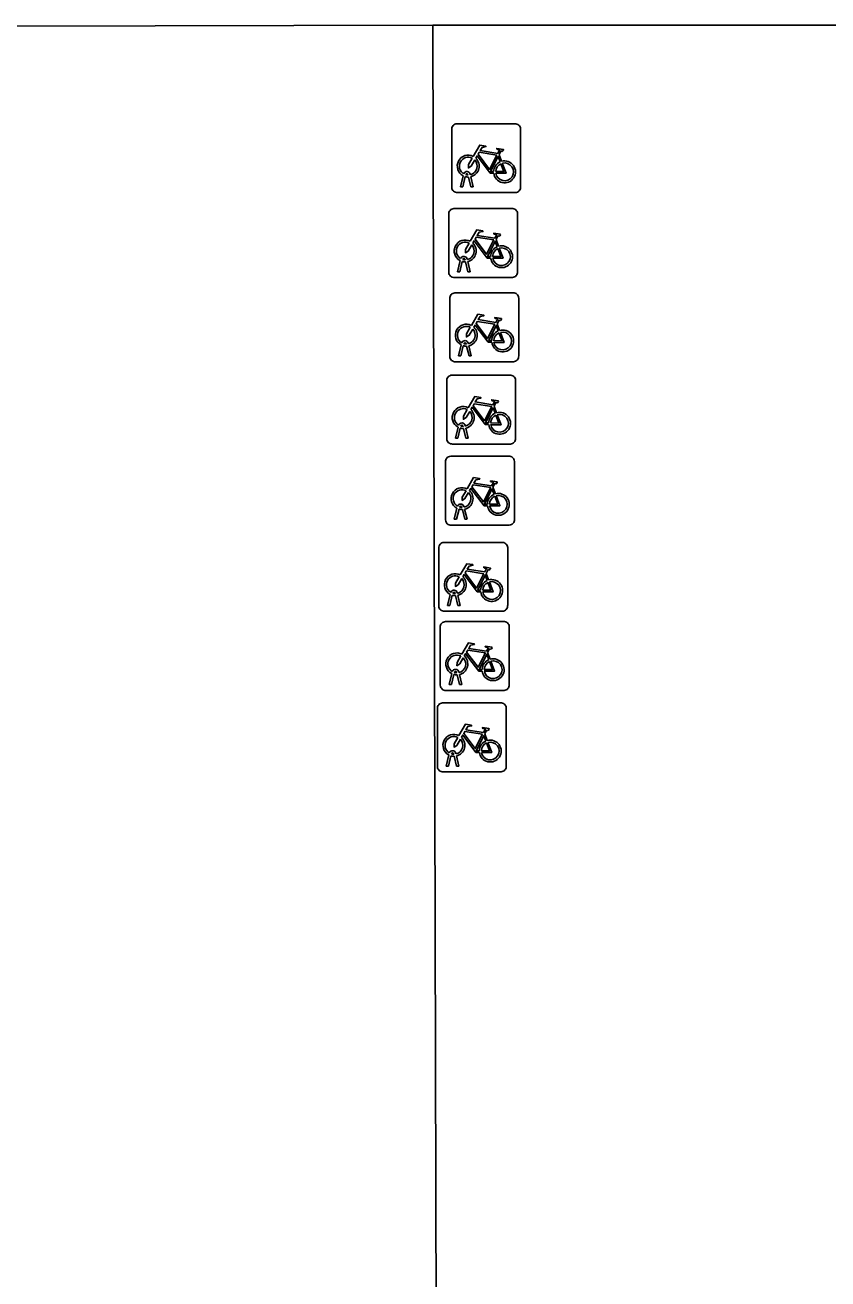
# Model space of a CAD drawing. Extents: x 160732 to 162105, y 387428 to 388479.
# Drawn here: x 161369.55 to 161381.19, y 387881.3 to 387899.5 of the extents above; entities that cross this region are included whole.
import ezdxf

# ---------------------------------------------------------------- set-up
doc = ezdxf.new("R2010")
doc.units = 0
for name, color, linetype in [('IMGEO_Fietsenrek', 7, 'Continuous'), ('IMGEO_Pand', 7, 'Continuous'), ('IMGEO_Voetpad_open', 7, 'Continuous')]:
    doc.layers.add(name, color=color, linetype=linetype)

msp = doc.modelspace()

# ---------------------------------------------------------------- linework, layer by layer
at = {"layer": 'IMGEO_Fietsenrek'}
for p, q in [((161375.737, 387897.145), (161375.737, 387897.986)), ((161375.737, 387897.986), (161375.737, 387897.145)), ((161375.812, 387898.07), (161376.653, 387898.07)), ((161376.653, 387898.07), (161375.812, 387898.07)), ((161376.737, 387897.995), (161376.737, 387897.154)), ((161376.737, 387897.154), (161376.737, 387897.995)), ((161376.424, 387897.619), (161376.46, 387897.524)), ((161375.864, 387897.154), (161375.903, 387897.314)), ((161375.933, 387897.302), (161375.898, 387897.154)), ((161375.975, 387897.326), (161375.974, 387897.33)), ((161376.016, 387897.154), (161375.982, 387897.296)), ((161376.006, 387897.337), (161376.007, 387897.33)), ((161376.014, 387897.3), (161376.049, 387897.154)), ((161376.662, 387897.07), (161375.821, 387897.07)), ((161375.821, 387897.07), (161376.662, 387897.07)), ((161375.898, 387897.154), (161375.864, 387897.154)), ((161376.049, 387897.154), (161376.016, 387897.154)), ((161375.693, 387895.913), (161375.693, 387896.754)), ((161375.693, 387896.754), (161375.693, 387895.913)), ((161375.768, 387896.838), (161376.609, 387896.838)), ((161376.609, 387896.838), (161375.768, 387896.838)), ((161376.693, 387896.763), (161376.693, 387895.922)), ((161376.693, 387895.922), (161376.693, 387896.763)), ((161376.38, 387896.387), (161376.416, 387896.292)), ((161375.82, 387895.922), (161375.859, 387896.082)), ((161375.889, 387896.07), (161375.854, 387895.922)), ((161375.931, 387896.094), (161375.93, 387896.098)), ((161375.972, 387895.922), (161375.938, 387896.064)), ((161375.962, 387896.105), (161375.963, 387896.098)), ((161375.97, 387896.068), (161376.005, 387895.922)), ((161376.618, 387895.838), (161375.777, 387895.838)), ((161375.777, 387895.838), (161376.618, 387895.838)), ((161375.854, 387895.922), (161375.82, 387895.922)), ((161376.005, 387895.922), (161375.972, 387895.922)), ((161375.784, 387895.615), (161376.625, 387895.615)), ((161376.625, 387895.615), (161375.784, 387895.615)), ((161375.709, 387894.69), (161375.709, 387895.531)), ((161375.709, 387895.531), (161375.709, 387894.69)), ((161376.709, 387895.54), (161376.709, 387894.699)), ((161376.709, 387894.699), (161376.709, 387895.54)), ((161376.396, 387895.164), (161376.432, 387895.069)), ((161375.947, 387894.871), (161375.946, 387894.875)), ((161375.978, 387894.882), (161375.979, 387894.875)), ((161375.836, 387894.699), (161375.875, 387894.859)), ((161375.87, 387894.699), (161375.836, 387894.699)), ((161375.905, 387894.847), (161375.87, 387894.699)), ((161375.988, 387894.699), (161375.954, 387894.841)), ((161375.986, 387894.845), (161376.021, 387894.699)), ((161376.021, 387894.699), (161375.988, 387894.699)), ((161376.634, 387894.615), (161375.793, 387894.615)), ((161375.793, 387894.615), (161376.634, 387894.615)), ((161375.664, 387893.495), (161375.664, 387894.336)), ((161375.664, 387894.336), (161375.664, 387893.495)), ((161375.739, 387894.42), (161376.58, 387894.42)), ((161376.58, 387894.42), (161375.739, 387894.42)), ((161376.664, 387894.345), (161376.664, 387893.504)), ((161376.664, 387893.504), (161376.664, 387894.345)), ((161376.351, 387893.969), (161376.387, 387893.874)), ((161375.791, 387893.504), (161375.83, 387893.664)), ((161375.86, 387893.652), (161375.825, 387893.504)), ((161375.902, 387893.676), (161375.901, 387893.68)), ((161375.943, 387893.504), (161375.909, 387893.646)), ((161375.933, 387893.687), (161375.934, 387893.68)), ((161375.941, 387893.65), (161375.976, 387893.504)), ((161376.589, 387893.42), (161375.748, 387893.42)), ((161375.748, 387893.42), (161376.589, 387893.42)), ((161375.825, 387893.504), (161375.791, 387893.504)), ((161375.976, 387893.504), (161375.943, 387893.504)), ((161375.722, 387893.243), (161376.563, 387893.243)), ((161376.563, 387893.243), (161375.722, 387893.243)), ((161375.647, 387892.318), (161375.647, 387893.159)), ((161375.647, 387893.159), (161375.647, 387892.318)), ((161376.647, 387893.168), (161376.647, 387892.327)), ((161376.647, 387892.327), (161376.647, 387893.168)), ((161376.334, 387892.792), (161376.37, 387892.697)), ((161375.916, 387892.51), (161375.917, 387892.503)), ((161375.774, 387892.327), (161375.813, 387892.487)), ((161375.808, 387892.327), (161375.774, 387892.327)), ((161375.843, 387892.475), (161375.808, 387892.327)), ((161375.885, 387892.499), (161375.884, 387892.503)), ((161375.926, 387892.327), (161375.892, 387892.469)), ((161375.924, 387892.473), (161375.959, 387892.327)), ((161375.959, 387892.327), (161375.926, 387892.327)), ((161376.572, 387892.243), (161375.731, 387892.243)), ((161375.731, 387892.243), (161376.572, 387892.243)), ((161375.624, 387891.993), (161376.465, 387891.993)), ((161376.465, 387891.993), (161375.624, 387891.993)), ((161375.549, 387891.068), (161375.549, 387891.909)), ((161375.549, 387891.909), (161375.549, 387891.068)), ((161376.549, 387891.918), (161376.549, 387891.077)), ((161376.549, 387891.077), (161376.549, 387891.918)), ((161376.236, 387891.542), (161376.272, 387891.447)), ((161375.676, 387891.077), (161375.715, 387891.237)), ((161375.787, 387891.249), (161375.786, 387891.253)), ((161375.818, 387891.26), (161375.819, 387891.253)), ((161375.71, 387891.077), (161375.676, 387891.077)), ((161375.745, 387891.225), (161375.71, 387891.077)), ((161375.828, 387891.077), (161375.794, 387891.219)), ((161375.826, 387891.223), (161375.861, 387891.077)), ((161375.861, 387891.077), (161375.828, 387891.077)), ((161376.474, 387890.993), (161375.633, 387890.993)), ((161375.633, 387890.993), (161376.474, 387890.993)), ((161375.571, 387889.918), (161375.571, 387890.759)), ((161375.571, 387890.759), (161375.571, 387889.918)), ((161375.646, 387890.843), (161376.487, 387890.843)), ((161376.487, 387890.843), (161375.646, 387890.843)), ((161376.571, 387890.768), (161376.571, 387889.927)), ((161376.571, 387889.927), (161376.571, 387890.768)), ((161376.258, 387890.392), (161376.294, 387890.297)), ((161375.698, 387889.927), (161375.737, 387890.087)), ((161375.767, 387890.075), (161375.732, 387889.927)), ((161375.809, 387890.099), (161375.808, 387890.103)), ((161375.85, 387889.927), (161375.816, 387890.069)), ((161375.84, 387890.11), (161375.841, 387890.103)), ((161375.848, 387890.073), (161375.883, 387889.927)), ((161376.496, 387889.843), (161375.655, 387889.843)), ((161375.655, 387889.843), (161376.496, 387889.843)), ((161375.732, 387889.927), (161375.698, 387889.927)), ((161375.883, 387889.927), (161375.85, 387889.927)), ((161375.604, 387889.662), (161376.445, 387889.662)), ((161376.445, 387889.662), (161375.604, 387889.662)), ((161375.529, 387888.737), (161375.529, 387889.578)), ((161375.529, 387889.578), (161375.529, 387888.737)), ((161376.529, 387889.587), (161376.529, 387888.746)), ((161376.529, 387888.746), (161376.529, 387889.587)), ((161376.216, 387889.211), (161376.252, 387889.116)), ((161375.656, 387888.746), (161375.695, 387888.906)), ((161375.725, 387888.894), (161375.69, 387888.746)), ((161375.767, 387888.918), (161375.766, 387888.922)), ((161375.808, 387888.746), (161375.774, 387888.888)), ((161375.798, 387888.929), (161375.799, 387888.922)), ((161375.806, 387888.892), (161375.841, 387888.746)), ((161375.69, 387888.746), (161375.656, 387888.746)), ((161375.841, 387888.746), (161375.808, 387888.746)), ((161376.454, 387888.662), (161375.613, 387888.662)), ((161375.613, 387888.662), (161376.454, 387888.662))]:
    msp.add_line(p, q, dxfattribs=at)
for points in [[(161376.05, 387897.596), (161376.145, 387897.76), (161376.231, 387897.746), (161376.233, 387897.737), (161376.177, 387897.726), (161376.15, 387897.681), (161376.406, 387897.64)], [(161376.346, 387897.352), (161376.296, 387897.352), (161376.105, 387897.603), (161376.086, 387897.571)], [(161376.393, 387897.615), (161376.136, 387897.656), (161376.119, 387897.627), (161376.286, 387897.407), (161376.393, 387897.615)], [(161376.406, 387897.64), (161376.431, 387897.689), (161376.425, 387897.693), (161376.402, 387897.697), (161376.39, 387897.704), (161376.389, 387897.707), (161376.391, 387897.712), (161376.486, 387897.697), (161376.488, 387897.687), (161376.478, 387897.674), (161376.466, 387897.668), (161376.452, 387897.674), (161376.424, 387897.619)], [(161376.071, 387897.544), (161376.019, 387897.454), (161375.979, 387897.429), (161375.98, 387897.476), (161376.035, 387897.57)], [(161376.441, 387897.517), (161376.411, 387897.594), (161376.302, 387897.376), (161376.345, 387897.376)], [(161376.375, 387897.376), (161376.495, 387897.375), (161376.451, 387897.489)], [(161376.471, 387897.496), (161376.526, 387897.351), (161376.376, 387897.351)], [(161376.006, 387896.364), (161376.101, 387896.528), (161376.187, 387896.514), (161376.189, 387896.505), (161376.133, 387896.494), (161376.106, 387896.449), (161376.362, 387896.408)], [(161376.027, 387896.312), (161375.975, 387896.222), (161375.935, 387896.197), (161375.936, 387896.244), (161375.991, 387896.338)], [(161376.302, 387896.12), (161376.252, 387896.12), (161376.061, 387896.371), (161376.042, 387896.339)], [(161376.349, 387896.383), (161376.092, 387896.424), (161376.075, 387896.395), (161376.242, 387896.175), (161376.349, 387896.383)], [(161376.397, 387896.285), (161376.367, 387896.362), (161376.258, 387896.144), (161376.301, 387896.144)], [(161376.362, 387896.408), (161376.387, 387896.457), (161376.381, 387896.461), (161376.358, 387896.465), (161376.346, 387896.472), (161376.345, 387896.475), (161376.347, 387896.48), (161376.442, 387896.465), (161376.444, 387896.455), (161376.434, 387896.442), (161376.422, 387896.436), (161376.408, 387896.442), (161376.38, 387896.387)], [(161376.331, 387896.144), (161376.451, 387896.143), (161376.407, 387896.257)], [(161376.427, 387896.264), (161376.482, 387896.119), (161376.332, 387896.119)], [(161376.022, 387895.141), (161376.117, 387895.305), (161376.203, 387895.291), (161376.205, 387895.282), (161376.149, 387895.271), (161376.122, 387895.226), (161376.378, 387895.185)], [(161376.378, 387895.185), (161376.403, 387895.234), (161376.397, 387895.238), (161376.374, 387895.242), (161376.362, 387895.249), (161376.361, 387895.252), (161376.363, 387895.257), (161376.458, 387895.242), (161376.46, 387895.232), (161376.45, 387895.219), (161376.438, 387895.213), (161376.424, 387895.219), (161376.396, 387895.164)], [(161376.043, 387895.089), (161375.991, 387894.999), (161375.951, 387894.974), (161375.952, 387895.021), (161376.007, 387895.115)], [(161376.318, 387894.897), (161376.268, 387894.897), (161376.077, 387895.148), (161376.058, 387895.116)], [(161376.365, 387895.16), (161376.108, 387895.201), (161376.091, 387895.172), (161376.258, 387894.952), (161376.365, 387895.16)], [(161376.413, 387895.062), (161376.383, 387895.139), (161376.274, 387894.921), (161376.317, 387894.921)], [(161376.347, 387894.921), (161376.467, 387894.92), (161376.423, 387895.034)], [(161376.443, 387895.041), (161376.498, 387894.896), (161376.348, 387894.896)], [(161375.977, 387893.946), (161376.072, 387894.11), (161376.158, 387894.096), (161376.16, 387894.087), (161376.104, 387894.076), (161376.077, 387894.031), (161376.333, 387893.99)], [(161376.32, 387893.965), (161376.063, 387894.006), (161376.046, 387893.977), (161376.213, 387893.757), (161376.32, 387893.965)], [(161376.333, 387893.99), (161376.358, 387894.039), (161376.352, 387894.043), (161376.329, 387894.047), (161376.317, 387894.054), (161376.316, 387894.057), (161376.318, 387894.062), (161376.413, 387894.047), (161376.415, 387894.037), (161376.405, 387894.024), (161376.393, 387894.018), (161376.379, 387894.024), (161376.351, 387893.969)], [(161375.998, 387893.894), (161375.946, 387893.804), (161375.906, 387893.779), (161375.907, 387893.826), (161375.962, 387893.92)], [(161376.273, 387893.702), (161376.223, 387893.702), (161376.032, 387893.953), (161376.013, 387893.921)], [(161376.368, 387893.867), (161376.338, 387893.944), (161376.229, 387893.726), (161376.272, 387893.726)], [(161376.302, 387893.726), (161376.422, 387893.725), (161376.378, 387893.839)], [(161376.398, 387893.846), (161376.453, 387893.701), (161376.303, 387893.701)], [(161375.96, 387892.769), (161376.055, 387892.933), (161376.141, 387892.919), (161376.143, 387892.91), (161376.087, 387892.899), (161376.06, 387892.854), (161376.316, 387892.813)], [(161376.316, 387892.813), (161376.341, 387892.862), (161376.335, 387892.866), (161376.312, 387892.87), (161376.3, 387892.877), (161376.299, 387892.88), (161376.301, 387892.885), (161376.396, 387892.87), (161376.398, 387892.86), (161376.388, 387892.847), (161376.376, 387892.841), (161376.362, 387892.847), (161376.334, 387892.792)], [(161375.981, 387892.717), (161375.929, 387892.627), (161375.889, 387892.602), (161375.89, 387892.649), (161375.945, 387892.743)], [(161376.256, 387892.525), (161376.206, 387892.525), (161376.015, 387892.776), (161375.996, 387892.744)], [(161376.303, 387892.788), (161376.046, 387892.829), (161376.029, 387892.8), (161376.196, 387892.58), (161376.303, 387892.788)], [(161376.351, 387892.69), (161376.321, 387892.767), (161376.212, 387892.549), (161376.255, 387892.549)], [(161376.285, 387892.549), (161376.405, 387892.548), (161376.361, 387892.662)], [(161376.381, 387892.669), (161376.436, 387892.524), (161376.286, 387892.524)], [(161375.862, 387891.519), (161375.957, 387891.683), (161376.043, 387891.669), (161376.045, 387891.66), (161375.989, 387891.649), (161375.962, 387891.604), (161376.218, 387891.563)], [(161376.218, 387891.563), (161376.243, 387891.612), (161376.237, 387891.616), (161376.214, 387891.62), (161376.202, 387891.627), (161376.201, 387891.63), (161376.203, 387891.635), (161376.298, 387891.62), (161376.3, 387891.61), (161376.29, 387891.597), (161376.278, 387891.591), (161376.264, 387891.597), (161376.236, 387891.542)], [(161375.883, 387891.467), (161375.831, 387891.377), (161375.791, 387891.352), (161375.792, 387891.399), (161375.847, 387891.493)], [(161376.158, 387891.275), (161376.108, 387891.275), (161375.917, 387891.526), (161375.898, 387891.494)], [(161376.205, 387891.538), (161375.948, 387891.579), (161375.931, 387891.55), (161376.098, 387891.33), (161376.205, 387891.538)], [(161376.253, 387891.44), (161376.223, 387891.517), (161376.114, 387891.299), (161376.157, 387891.299)], [(161376.283, 387891.419), (161376.338, 387891.274), (161376.188, 387891.274)], [(161376.187, 387891.299), (161376.307, 387891.298), (161376.263, 387891.412)], [(161375.884, 387890.369), (161375.979, 387890.533), (161376.065, 387890.519), (161376.067, 387890.51), (161376.011, 387890.499), (161375.984, 387890.454), (161376.24, 387890.413)], [(161375.905, 387890.317), (161375.853, 387890.227), (161375.813, 387890.202), (161375.814, 387890.249), (161375.869, 387890.343)], [(161376.18, 387890.125), (161376.13, 387890.125), (161375.939, 387890.376), (161375.92, 387890.344)], [(161376.227, 387890.388), (161375.97, 387890.429), (161375.953, 387890.4), (161376.12, 387890.18), (161376.227, 387890.388)], [(161376.275, 387890.29), (161376.245, 387890.367), (161376.136, 387890.149), (161376.179, 387890.149)], [(161376.24, 387890.413), (161376.265, 387890.462), (161376.259, 387890.466), (161376.236, 387890.47), (161376.224, 387890.477), (161376.223, 387890.48), (161376.225, 387890.485), (161376.32, 387890.47), (161376.322, 387890.46), (161376.312, 387890.447), (161376.3, 387890.441), (161376.286, 387890.447), (161376.258, 387890.392)], [(161376.209, 387890.149), (161376.329, 387890.148), (161376.285, 387890.262)], [(161376.305, 387890.269), (161376.36, 387890.124), (161376.21, 387890.124)], [(161375.842, 387889.188), (161375.937, 387889.352), (161376.023, 387889.338), (161376.025, 387889.329), (161375.969, 387889.318), (161375.942, 387889.273), (161376.198, 387889.232)], [(161376.185, 387889.207), (161375.928, 387889.248), (161375.911, 387889.219), (161376.078, 387888.999), (161376.185, 387889.207)], [(161376.198, 387889.232), (161376.223, 387889.281), (161376.217, 387889.285), (161376.194, 387889.289), (161376.182, 387889.296), (161376.181, 387889.299), (161376.183, 387889.304), (161376.278, 387889.289), (161376.28, 387889.279), (161376.27, 387889.266), (161376.258, 387889.26), (161376.244, 387889.266), (161376.216, 387889.211)], [(161375.863, 387889.136), (161375.811, 387889.046), (161375.771, 387889.021), (161375.772, 387889.068), (161375.827, 387889.162)], [(161376.138, 387888.944), (161376.088, 387888.944), (161375.897, 387889.195), (161375.878, 387889.163)], [(161376.233, 387889.109), (161376.203, 387889.186), (161376.094, 387888.968), (161376.137, 387888.968)], [(161376.167, 387888.968), (161376.287, 387888.967), (161376.243, 387889.081)], [(161376.263, 387889.088), (161376.318, 387888.943), (161376.168, 387888.943)]]:
    msp.add_lwpolyline(points, dxfattribs=at)
for centre, radius, start, end in [((161375.815, 387897.992), 0.0779, 92.4484, 184.2845), ((161375.815, 387897.992), 0.0779, 92.4484, 184.2845), ((161376.659, 387897.992), 0.0779, 2.4484, 94.2845), ((161376.659, 387897.992), 0.0779, 2.4484, 94.2845), ((161375.977, 387897.455), 0.159, 62.6766, 242.1369), ((161375.977, 387897.455), 0.129, 63.3192, 238.903), ((161375.977, 387897.455), 0.129, 283.6043, 43.4302), ((161375.977, 387897.455), 0.159, 283.5766, 46.6042), ((161376.504, 387897.371), 0.159, 113.3408, 178.3217), ((161376.504, 387897.371), 0.159, 187.0065, 105.7708), ((161376.504, 387897.371), 0.129, 113.923, 177.9556), ((161376.504, 387897.371), 0.129, 188.6715, 104.5883), ((161375.957, 387897.326), 0.0499, 12.8025, 158.6934), ((161375.977, 387897.455), 0.159, 253.9967, 271.7867), ((161375.957, 387897.326), 0.0174, 12.8025, 163.4502), ((161375.977, 387897.455), 0.129, 253.415, 269.0204), ((161375.815, 387897.148), 0.0779, 182.4484, 274.2845), ((161375.815, 387897.148), 0.0779, 182.4484, 274.2845), ((161376.659, 387897.148), 0.0779, 272.4484, 4.2845), ((161376.659, 387897.148), 0.0779, 272.4484, 4.2845), ((161375.771, 387896.76), 0.0779, 92.4484, 184.2845), ((161375.771, 387896.76), 0.0779, 92.4484, 184.2845), ((161376.615, 387896.76), 0.0779, 2.4484, 94.2845), ((161376.615, 387896.76), 0.0779, 2.4484, 94.2845), ((161375.933, 387896.223), 0.159, 62.6766, 242.1369), ((161375.933, 387896.223), 0.129, 63.3192, 238.903), ((161375.933, 387896.223), 0.159, 283.5766, 46.6042), ((161375.933, 387896.223), 0.129, 283.6043, 43.4302), ((161376.46, 387896.139), 0.159, 113.3408, 178.3217), ((161376.46, 387896.139), 0.159, 187.0065, 105.7708), ((161376.46, 387896.139), 0.129, 113.923, 177.9556), ((161376.46, 387896.139), 0.129, 188.6715, 104.5883), ((161375.913, 387896.094), 0.0499, 12.8025, 158.6934), ((161375.933, 387896.223), 0.159, 253.9967, 271.7867), ((161375.913, 387896.094), 0.0174, 12.8025, 163.4502), ((161375.933, 387896.223), 0.129, 253.415, 269.0204), ((161375.771, 387895.916), 0.0779, 182.4484, 274.2845), ((161375.771, 387895.916), 0.0779, 182.4484, 274.2845), ((161376.615, 387895.916), 0.0779, 272.4484, 4.2845), ((161376.615, 387895.916), 0.0779, 272.4484, 4.2845), ((161375.787, 387895.537), 0.0779, 92.4484, 184.2845), ((161375.787, 387895.537), 0.0779, 92.4484, 184.2845), ((161376.631, 387895.537), 0.0779, 2.4484, 94.2845), ((161376.631, 387895.537), 0.0779, 2.4484, 94.2845), ((161375.949, 387895), 0.159, 62.6766, 242.1369), ((161375.949, 387895), 0.129, 63.3192, 238.903), ((161375.949, 387895), 0.129, 283.6043, 43.4302), ((161375.949, 387895), 0.159, 283.5766, 46.6042), ((161376.476, 387894.916), 0.159, 113.3408, 178.3217), ((161376.476, 387894.916), 0.159, 187.0065, 105.7708), ((161375.929, 387894.871), 0.0499, 12.8025, 158.6934), ((161375.929, 387894.871), 0.0174, 12.8025, 163.4502), ((161375.949, 387895), 0.129, 253.415, 269.0204), ((161376.476, 387894.916), 0.129, 113.923, 177.9556), ((161376.476, 387894.916), 0.129, 188.6715, 104.5883), ((161375.787, 387894.693), 0.0779, 182.4484, 274.2845), ((161375.787, 387894.693), 0.0779, 182.4484, 274.2845), ((161375.949, 387895), 0.159, 253.9967, 271.7867), ((161376.631, 387894.693), 0.0779, 272.4484, 4.2845), ((161376.631, 387894.693), 0.0779, 272.4484, 4.2845), ((161375.742, 387894.342), 0.0779, 92.4484, 184.2845), ((161375.742, 387894.342), 0.0779, 92.4484, 184.2845), ((161376.586, 387894.342), 0.0779, 2.4484, 94.2845), ((161376.586, 387894.342), 0.0779, 2.4484, 94.2845), ((161375.904, 387893.805), 0.159, 62.6766, 242.1369), ((161375.904, 387893.805), 0.129, 63.3192, 238.903), ((161375.904, 387893.805), 0.129, 283.6043, 43.4302), ((161375.904, 387893.805), 0.159, 283.5766, 46.6042), ((161376.431, 387893.721), 0.159, 113.3408, 178.3217), ((161376.431, 387893.721), 0.159, 187.0065, 105.7708), ((161376.431, 387893.721), 0.129, 113.923, 177.9556), ((161376.431, 387893.721), 0.129, 188.6715, 104.5883), ((161375.884, 387893.676), 0.0499, 12.8025, 158.6934), ((161375.904, 387893.805), 0.159, 253.9967, 271.7867), ((161375.884, 387893.676), 0.0174, 12.8025, 163.4502), ((161375.904, 387893.805), 0.129, 253.415, 269.0204), ((161375.742, 387893.498), 0.0779, 182.4484, 274.2845), ((161375.742, 387893.498), 0.0779, 182.4484, 274.2845), ((161376.586, 387893.498), 0.0779, 272.4484, 4.2845), ((161376.586, 387893.498), 0.0779, 272.4484, 4.2845), ((161375.725, 387893.165), 0.0779, 92.4484, 184.2845), ((161375.725, 387893.165), 0.0779, 92.4484, 184.2845), ((161376.569, 387893.165), 0.0779, 2.4484, 94.2845), ((161376.569, 387893.165), 0.0779, 2.4484, 94.2845), ((161375.887, 387892.628), 0.159, 62.6766, 242.1369), ((161375.887, 387892.628), 0.129, 63.3192, 238.903), ((161375.887, 387892.628), 0.129, 283.6043, 43.4302), ((161375.887, 387892.628), 0.159, 283.5766, 46.6042), ((161376.414, 387892.544), 0.159, 113.3408, 178.3217), ((161376.414, 387892.544), 0.159, 187.0065, 105.7708), ((161375.867, 387892.499), 0.0499, 12.8025, 158.6934), ((161375.867, 387892.499), 0.0174, 12.8025, 163.4502), ((161376.414, 387892.544), 0.129, 113.923, 177.9556), ((161376.414, 387892.544), 0.129, 188.6715, 104.5883), ((161375.887, 387892.628), 0.159, 253.9967, 271.7867), ((161375.887, 387892.628), 0.129, 253.415, 269.0204), ((161376.569, 387892.321), 0.0779, 272.4484, 4.2845), ((161376.569, 387892.321), 0.0779, 272.4484, 4.2845), ((161375.725, 387892.321), 0.0779, 182.4484, 274.2845), ((161375.725, 387892.321), 0.0779, 182.4484, 274.2845), ((161375.627, 387891.915), 0.0779, 92.4484, 184.2845), ((161375.627, 387891.915), 0.0779, 92.4484, 184.2845), ((161376.471, 387891.915), 0.0779, 2.4484, 94.2845), ((161376.471, 387891.915), 0.0779, 2.4484, 94.2845), ((161375.789, 387891.378), 0.159, 62.6766, 242.1369), ((161375.789, 387891.378), 0.129, 63.3192, 238.903), ((161375.789, 387891.378), 0.129, 283.6043, 43.4302), ((161375.789, 387891.378), 0.159, 283.5766, 46.6042), ((161376.316, 387891.294), 0.159, 113.3408, 178.3217), ((161376.316, 387891.294), 0.159, 187.0065, 105.7708), ((161376.316, 387891.294), 0.129, 188.6715, 104.5883), ((161375.769, 387891.249), 0.0499, 12.8025, 158.6934), ((161375.769, 387891.249), 0.0174, 12.8025, 163.4502), ((161375.789, 387891.378), 0.129, 253.415, 269.0204), ((161376.316, 387891.294), 0.129, 113.923, 177.9556), ((161375.627, 387891.071), 0.0779, 182.4484, 274.2845), ((161375.627, 387891.071), 0.0779, 182.4484, 274.2845), ((161375.789, 387891.378), 0.159, 253.9967, 271.7867), ((161376.471, 387891.071), 0.0779, 272.4484, 4.2845), ((161376.471, 387891.071), 0.0779, 272.4484, 4.2845), ((161375.649, 387890.765), 0.0779, 92.4484, 184.2845), ((161375.649, 387890.765), 0.0779, 92.4484, 184.2845), ((161376.493, 387890.765), 0.0779, 2.4484, 94.2845), ((161376.493, 387890.765), 0.0779, 2.4484, 94.2845), ((161375.811, 387890.228), 0.159, 62.6766, 242.1369), ((161375.811, 387890.228), 0.129, 63.3192, 238.903), ((161375.811, 387890.228), 0.159, 283.5766, 46.6042), ((161375.791, 387890.099), 0.0499, 12.8025, 158.6934), ((161375.811, 387890.228), 0.129, 283.6043, 43.4302), ((161376.338, 387890.144), 0.159, 113.3408, 178.3217), ((161376.338, 387890.144), 0.159, 187.0065, 105.7708), ((161376.338, 387890.144), 0.129, 113.923, 177.9556), ((161376.338, 387890.144), 0.129, 188.6715, 104.5883), ((161375.811, 387890.228), 0.159, 253.9967, 271.7867), ((161375.791, 387890.099), 0.0174, 12.8025, 163.4502), ((161375.811, 387890.228), 0.129, 253.415, 269.0204), ((161375.649, 387889.921), 0.0779, 182.4484, 274.2845), ((161375.649, 387889.921), 0.0779, 182.4484, 274.2845), ((161376.493, 387889.921), 0.0779, 272.4484, 4.2845), ((161376.493, 387889.921), 0.0779, 272.4484, 4.2845), ((161375.607, 387889.584), 0.0779, 92.4484, 184.2845), ((161375.607, 387889.584), 0.0779, 92.4484, 184.2845), ((161376.451, 387889.584), 0.0779, 2.4484, 94.2845), ((161376.451, 387889.584), 0.0779, 2.4484, 94.2845), ((161375.769, 387889.047), 0.159, 62.6766, 242.1369), ((161375.769, 387889.047), 0.129, 63.3192, 238.903), ((161375.769, 387889.047), 0.129, 283.6043, 43.4302), ((161375.769, 387889.047), 0.159, 283.5766, 46.6042), ((161376.296, 387888.963), 0.159, 113.3408, 178.3217), ((161376.296, 387888.963), 0.159, 187.0065, 105.7708), ((161376.296, 387888.963), 0.129, 113.923, 177.9556), ((161376.296, 387888.963), 0.129, 188.6715, 104.5883), ((161375.749, 387888.918), 0.0499, 12.8025, 158.6934), ((161375.769, 387889.047), 0.159, 253.9967, 271.7867), ((161375.749, 387888.918), 0.0174, 12.8025, 163.4502), ((161375.769, 387889.047), 0.129, 253.415, 269.0204), ((161375.607, 387888.74), 0.0779, 182.4484, 274.2845), ((161375.607, 387888.74), 0.0779, 182.4484, 274.2845), ((161376.451, 387888.74), 0.0779, 272.4484, 4.2845), ((161376.451, 387888.74), 0.0779, 272.4484, 4.2845)]:
    msp.add_arc(centre, radius, start, end, dxfattribs=at)
at = {"layer": 'IMGEO_Pand'}
for points in [[(161331.601, 387826.616), (161331.587, 387828.555), (161327.619, 387828.546), (161315.519, 387828.519), (161315.359, 387899.377), (161329.974, 387899.396), (161339.186, 387899.416), (161375.462, 387899.501)], [(161375.462, 387899.501), (161375.543, 387867.597), (161380.168, 387862.875), (161380.266, 387855.96), (161380.894, 387855.965), (161380.897, 387855.027), (161380.971, 387828.667), (161378.19, 387828.661), (161378.215, 387823.814)]]:
    msp.add_lwpolyline(points, dxfattribs=at)
at = {"layer": 'IMGEO_Voetpad_open'}
msp.add_lwpolyline([(161375.462, 387899.501), (161381.798, 387899.502), (161386.817, 387899.502)], dxfattribs=at)

doc.saveas('drawing.dxf')
